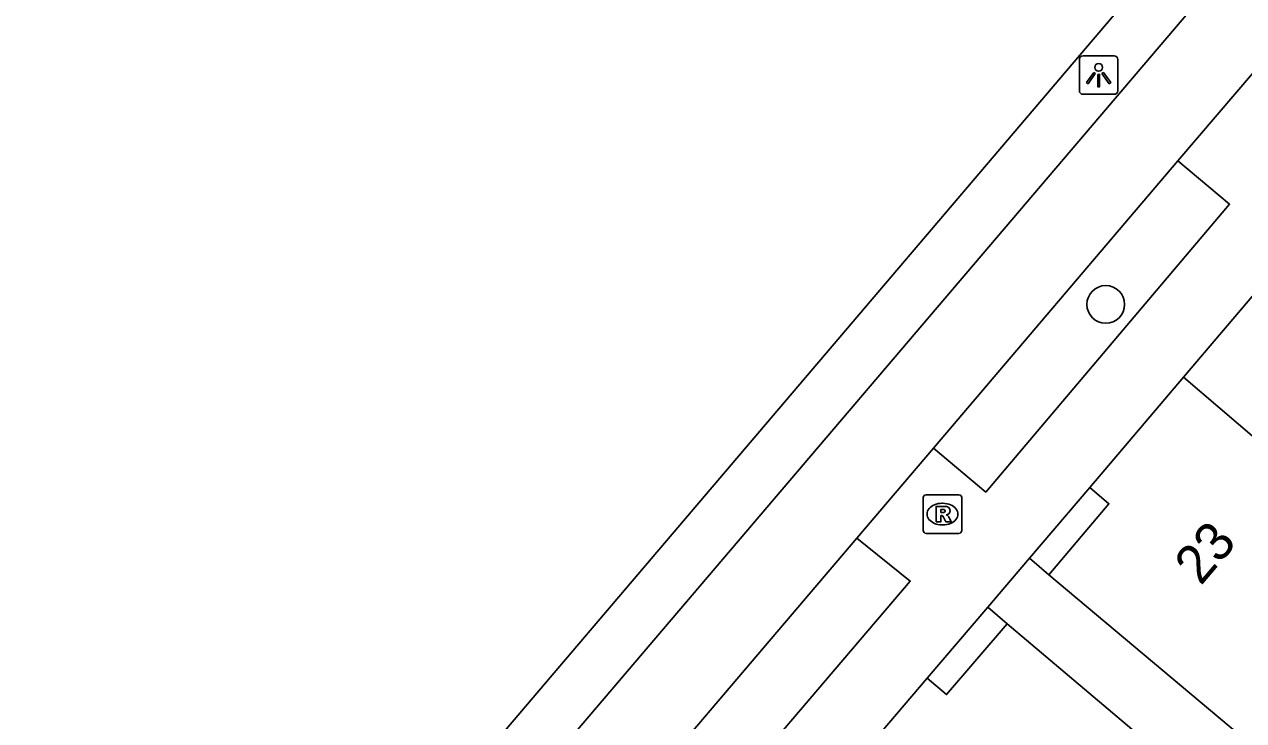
# Model space of a CAD drawing. Extents: x 159718 to 160783, y 383290 to 384030.
# Drawn here: x 160150.16 to 160181.77, y 383860.92 to 383878.97 of the extents above; entities that cross this region are included whole.
import ezdxf

# ---------------------------------------------------------------- set-up
doc = ezdxf.new("R2010")
doc.units = 0
for name, color, linetype in [('IMGEO_Boom', 7, 'Continuous'), ('IMGEO_Fietspad_gesloten', 7, 'Continuous'), ('IMGEO_Lichtpunt', 7, 'Continuous'), ('IMGEO_Pand', 7, 'Continuous'), ('IMGEO_Pand_nummerreeks', 7, 'Continuous'), ('IMGEO_Parkeervlak_open', 7, 'Continuous'), ('IMGEO_Rioolput', 7, 'Continuous'), ('IMGEO_Voetpad_open', 7, 'Continuous')]:
    doc.layers.add(name, color=color, linetype=linetype)

msp = doc.modelspace()

# ---------------------------------------------------------------- linework, layer by layer
at = {"layer": 'IMGEO_Boom'}
msp.add_circle((160178.196, 383871.713), 0.489, dxfattribs=at)
at = {"layer": 'IMGEO_Fietspad_gesloten'}
for points in [[(160216.598, 383921.865), (160151.204, 383845.069)], [(160180.069, 383875.436), (160182.05, 383877.764)], [(160173.727, 383867.983), (160180.069, 383875.436)], [(160171.741, 383865.649), (160173.727, 383867.983)], [(160163.698, 383856.197), (160171.741, 383865.649)]]:
    msp.add_lwpolyline(points, dxfattribs=at)
at = {"layer": 'IMGEO_Lichtpunt'}
for p, q in [((160177.513, 383878.063), (160177.513, 383877.256)), ((160177.513, 383878.063), (160177.513, 383877.256)), ((160178.415, 383878.158), (160177.607, 383878.158)), ((160178.415, 383878.158), (160177.607, 383878.158)), ((160178.509, 383877.256), (160178.509, 383878.063)), ((160178.509, 383877.256), (160178.509, 383878.063)), ((160177.607, 383877.162), (160178.415, 383877.162)), ((160177.607, 383877.162), (160178.415, 383877.162))]:
    msp.add_line(p, q, dxfattribs=at)
for points in [[(160177.887, 383877.727), (160177.926, 383877.699), (160177.738, 383877.437), (160177.7, 383877.464), (160177.887, 383877.727)], [(160177.989, 383877.679), (160178.036, 383877.679), (160178.036, 383877.357), (160177.989, 383877.357), (160177.989, 383877.679)], [(160178.099, 383877.699), (160178.137, 383877.726), (160178.324, 383877.464), (160178.285, 383877.436), (160178.099, 383877.699)]]:
    msp.add_lwpolyline(points, dxfattribs=at)
msp.add_circle((160178.012, 383877.861), 0.0994, dxfattribs=at)
for centre, start, end in [((160177.607, 383878.063), 90, 180), ((160177.607, 383878.063), 90, 180), ((160178.415, 383878.063), 0, 90), ((160178.415, 383878.063), 0, 90), ((160177.607, 383877.256), 180, 270), ((160177.607, 383877.256), 180, 270), ((160178.415, 383877.256), 270, 0), ((160178.415, 383877.256), 270, 360)]:
    msp.add_arc(centre, 0.0946, start, end, dxfattribs=at)
at = {"layer": 'IMGEO_Pand'}
for points in [[(160184.005, 383874.287), (160180.212, 383869.829)], [(160180.212, 383869.829), (160177.78, 383866.971)], [(160180.212, 383869.829), (160186.931, 383864.087)], [(160176.721, 383864.704), (160178.277, 383866.547), (160177.78, 383866.971)], [(160187.521, 383855.636), (160176.721, 383864.704)], [(160173.569, 383862.021), (160174.071, 383861.599), (160175.641, 383863.436)], [(160175.641, 383863.436), (160179.378, 383860.278), (160182.024, 383858.008), (160183.408, 383856.833), (160183.568, 383857.008), (160186.535, 383854.473), (160185.049, 383852.734)], [(160173.569, 383862.021), (160170.388, 383858.293)]]:
    msp.add_lwpolyline(points, dxfattribs=at)
at = {"layer": 'IMGEO_Parkeervlak_open'}
msp.add_lwpolyline([(160150.16, 383846.028), (160214.915, 383922.118)], dxfattribs=at)
at = {"layer": 'IMGEO_Rioolput'}
for p, q in [((160173.462, 383865.852), (160173.462, 383866.704)), ((160173.537, 383866.778), (160174.389, 383866.778)), ((160173.95, 383866.558), (160173.975, 383866.558)), ((160174.463, 383866.704), (160174.463, 383865.852)), ((160173.973, 383865.998), (160173.948, 383865.998)), ((160174.389, 383865.778), (160173.537, 383865.778))]:
    msp.add_line(p, q, dxfattribs=at)
for points in [[(160173.462, 383865.852), (160173.462, 383866.704)], [(160173.537, 383866.778), (160174.389, 383866.778)], [(160174.463, 383866.704), (160174.463, 383865.852)], [(160174.051, 383866.476), (160173.799, 383866.478), (160173.799, 383866.078)], [(160173.799, 383866.078), (160173.923, 383866.078), (160173.923, 383866.24), (160173.934, 383866.24)], [(160173.977, 383866.397), (160173.923, 383866.397), (160173.923, 383866.316)], [(160173.923, 383866.316), (160173.975, 383866.316)], [(160173.981, 383866.211), (160174.052, 383866.078), (160174.192, 383866.078), (160174.127, 383866.204)], [(160174.389, 383865.778), (160173.537, 383865.778)]]:
    msp.add_lwpolyline(points, dxfattribs=at)
for centre, radius, start, end in [((160173.539, 383866.702), 0.0765, 91.552, 178.448), ((160173.539, 383866.702), 0.0765, 91.552, 178.448), ((160174.387, 383866.702), 0.0765, 1.552, 88.448), ((160174.387, 383866.702), 0.0765, 1.552, 88.448), ((160173.933, 383866.187), 0.0533, 26.0293, 88.6989), ((160173.959, 383866.505), 0.19, 274.7715, 282.9687), ((160173.983, 383866.301), 0.0964, 77.0061, 93.1865), ((160173.997, 383866.358), 0.0378, 276.6634, 79.6772), ((160174.05, 383866.366), 0.109, 350.3612, 89.416), ((160174.048, 383866.366), 0.112, 277.5842, 350.9817), ((160174.032, 383866.151), 0.108, 29.5134, 73.7905), ((160173.539, 383865.854), 0.0765, 181.552, 268.448), ((160173.539, 383865.854), 0.0765, 181.552, 268.448), ((160174.387, 383865.854), 0.0765, 271.552, 358.448), ((160174.387, 383865.854), 0.0765, 271.552, 358.448)]:
    msp.add_arc(centre, radius, start, end, dxfattribs=at)
for centre, major_axis, ratio, start_param, end_param in [((160173.949, 383866.278), (-0.387, 0.002), 0.722429, 4.712389, 7.853982), ((160173.974, 383866.278), (-0.39, 0.002), 0.717154, 1.570796, 4.712389)]:
    msp.add_ellipse(centre, major_axis=major_axis, ratio=ratio, start_param=start_param, end_param=end_param, dxfattribs=at)
at = {"layer": 'IMGEO_Voetpad_open'}
for points in [[(160180.069, 383875.436), (160181.408, 383874.313), (160175.083, 383866.848), (160173.727, 383867.983)], [(160177.78, 383866.971), (160176.216, 383865.133)], [(160171.741, 383865.649), (160173.127, 383864.54), (160165.047, 383855.054), (160163.698, 383856.197)], [(160176.216, 383865.133), (160175.137, 383863.865)], [(160176.721, 383864.704), (160176.216, 383865.133)], [(160175.137, 383863.865), (160173.569, 383862.021)], [(160175.137, 383863.865), (160175.641, 383863.436)]]:
    msp.add_lwpolyline(points, dxfattribs=at)

# ---------------------------------------------------------------- texts
at = {"layer": 'IMGEO_Pand_nummerreeks'}
msp.add_text('23', height=1, rotation=49.6296, dxfattribs=at).set_placement((160180.66, 383864.4))

doc.saveas('drawing.dxf')
